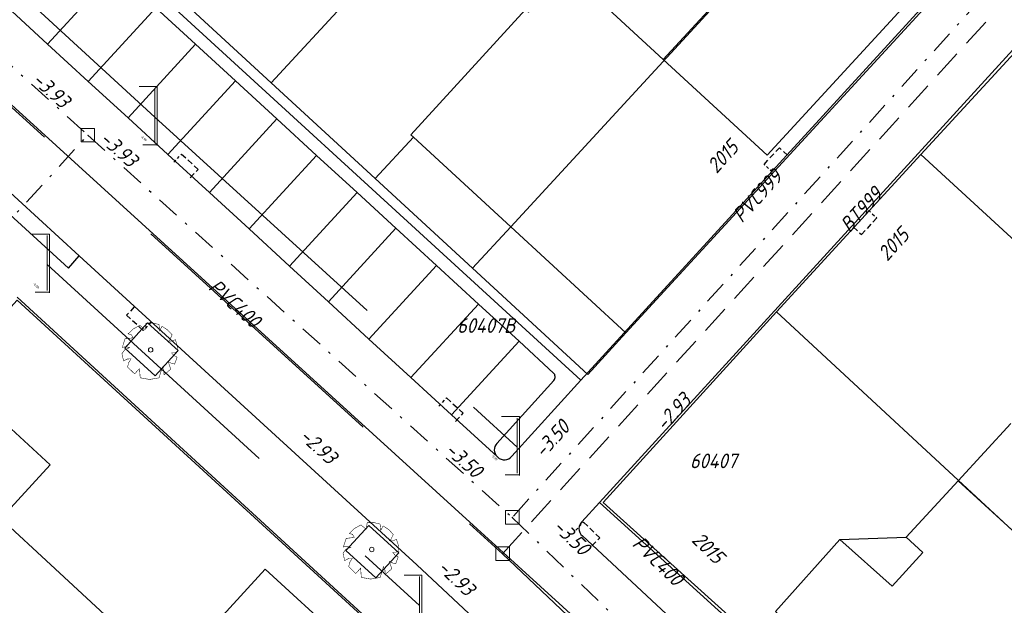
# Model space of a CAD drawing. Header units: metres. Extents: x 111546 to 149831, y 498798 to 507863.
# Tile 287 of 656: x 111979 to 112023, y 501414 to 501440. Entities that reach past the tile are written whole.
import ezdxf
from ezdxf.enums import TextEntityAlignment as Align

# ---------------------------------------------------------------- set-up
doc = ezdxf.new("R2010")
doc.units = ezdxf.units.M
for name, pattern in [('DASHDOT', [25.4, 12.7, -6.35, 0, -6.35]), ('DASHED', [19.05, 12.7, -6.35]), ('HIDDEN', [9.525, 6.35, -3.175])]:
    doc.linetypes.add(name, pattern=pattern)
doc.layers.add('0-kadastrale percelen', color=253, linetype='AI-KADASTRAAL', lineweight=9)
for name, color, linetype in [('2-bs-Put Hemelwater overstort', 253, 'Continuous'), ('2-bs-Put inspectie', 252, 'Continuous'), ('2-bs-Put inspectie nummer', 252, 'Continuous'), ('2-bs-Put Koppelstuk', 1, 'Continuous'), ('2-bs-Put Koppelstuk  nummer', 253, 'Continuous'), ('2-bs-Streng persleiding VW', 253, 'Continuous'), ('2-bs-Streng regenwater', 252, 'DASHDOT'), ('2-bs-Streng regenwater  aanlegjaar', 252, 'Continuous'), ('2-bs-Streng regenwater  bobtot', 252, 'Continuous'), ('2-bs-Streng regenwater diameter', 252, 'Continuous'), ('2-bs-Streng verb vwa', 252, 'DASHED'), ('2-bs-Streng verb vwa aanlegjaar', 252, 'Continuous'), ('2-bs-Streng verb vwa diameter', 252, 'Continuous'), ('2-bs-Streng volgeschuimd', 7, 'DASHED'), ('2-bs-Streng volgeschuimd bob', 3, 'Continuous'), ('3-bs-trottoirkolk', 252, 'Continuous'), ('3-vw-HV-304010-Opbreken tegels-opp', 150, 'AI-KADASTRAAL'), ('B01_HOOFDGEBOUW', 1, 'Continuous'), ('B02_BIJGEBOUW', 1, 'Continuous'), ('B07_TUSSENMUUR', 1, 'Continuous'), ('B16_LUIFEL', 10, 'Continuous'), ('Default', 10, 'Continuous'), ('Q17_PARKEERVAK', 252, 'HIDDEN'), ('Q26_BOOM', 252, 'Continuous'), ('V02_KNTOPENVERH', 252, 'Continuous'), ('V03_KNTTEGELPAD', 252, 'Continuous'), ('V04_KNTOP-INRIT', 252, 'Continuous')]:
    doc.layers.add(name, color=color, linetype=linetype)
doc.layers.add('3-nw-menggranulaat', color=7, linetype='Continuous', lineweight=13, true_color=0xebebeb)
doc.styles.get("Standard").update_dxf_attribs({"font": 'isocp-ie.shx'})
doc.styles.add('Zaanstad', font='ARIALN.TTF')
doc.linetypes.add('AI-KADASTRAAL', pattern='A,5.5,-2,["K",Standard,S=1.8,R=0,X=0,Y=-0.9],-2,5.5,-2,[5,NLCS.SHX,S=0.75,R=0,X=0,Y=0],-2', length=19)
pattern_1 = [(294.51638, (112010.33835, 501946.37295), (-0.2375469, -0.6359021), [0.4, -0.56]), (294.51638, (112010.27896, 501946.21397), (-0.2375469, -0.6359021), [0.16, -0.8]), (294.51638, (112010.49732, 501946.31356), (-0.2375469, -0.6359021), [0.16, -0.8])]

# ---------------------------------------------------------------- blocks, each defined once
blk = doc.blocks.new('Q26')
at = {"linetype": 'Continuous', "lineweight": 20, "const_width": 0.0225}
blk.add_lwpolyline([(0.757, 0.516), (1.237, 0.371), (1.308, -0.046), (1.235, -0.463), (0.83, -0.494), (1.061, -0.711), (0.757, -1.022), (0.565, -0.971), (0.395, -0.867), (0.404, -1.032), (0.49, -1.198), (0.163, -1.271), (-0.015, -1.136), (-0.097, -0.929), (-0.141, -1.084), (-0.112, -1.255), (-0.489, -1.131), (-0.532, -0.774), (-0.668, -0.854), (-0.707, -0.996), (-0.927, -0.766), (-1.083, -0.479), (-0.894, -0.246), (-1.181, -0.203), (-1.187, 0.104), (-1.122, 0.367), (-0.847, 0.398), (-1.04, 0.503), (-0.879, 0.749), (-0.663, 0.95), (-0.402, 0.826), (-0.388, 0.795), (-0.382, 0.942), (-0.452, 1.088), (-0.194, 1.172), (0.076, 1.199), (0.118, 1.07), (0.119, 0.935), (0.148, 0.935), (0.252, 1.031), (0.325, 1.167), (0.626, 1.059), (0.6, 0.925), (0.525, 0.78), (0.856, 0.885), (1.105, 0.593), (0.924, 0.584)], close=True, dxfattribs=at)
at = {"linetype": 'Continuous', "lineweight": 20}
blk.add_circle((0.001, -0.001), 0.0983, dxfattribs=at)
blk = doc.blocks.new('PUTVNB')
at = {"linetype": 'Continuous', "lineweight": 13}
blk.add_line((-0.008, -0.504), (-0.004, -0.498), dxfattribs=at)
at = {"linetype": 'Continuous', "lineweight": 13, "ltscale": 0.04, "flags": 128}
blk.add_lwpolyline([(-0.5, 0.5), (-0.5, -0.5), (0.5, -0.5), (0.5, 0.5), (-0.5, 0.5)], dxfattribs=at)
at = {"linetype": 'Continuous', "lineweight": 13}
blk.add_point((0, 0), dxfattribs=at)
blk = doc.blocks.new('DICH')
at = {"layer": '2-bs-Put Koppelstuk', "linetype": 'Continuous', "lineweight": 0}
for p, q in [((-0.688, 1.349), (0.098, 1.349)), ((0.098, 1.349), (0.098, -1.25)), ((0, 1.283), (0, -1.151)), ((0.098, -1.222), (-0.533, -1.222))]:
    blk.add_line(p, q, dxfattribs=at)
blk = doc.blocks.new('KOLK_R')
at = {"color": 0, "linetype": 'DASHED', "ltscale": 0.02}
for points in [[(-0.486, 0.11), (-0.598, -0.376)], [(0.376, -0.598), (-0.598, -0.376)]]:
    blk.add_lwpolyline(points, dxfattribs=at)
at = {"color": 0, "linetype": 'DASHED', "ltscale": 0.01}
blk.add_lwpolyline([(0.486, -0.11), (0.376, -0.598)], dxfattribs=at)

msp = doc.modelspace()

# ---------------------------------------------------------------- hatches: boundary and pattern name
at = {"layer": '3-nw-menggranulaat', "ltscale": 0.02}
h = msp.add_hatch(color=256, dxfattribs=at)
h.dxf.hatch_style = 1
edge = h.paths.add_edge_path()
edge.add_arc((112001.698, 501254.9293), 191.0978, 65.157628, 68.54918, ccw=False)
edge.add_arc((112051.5937, 501362.7078), 72.3301, 58.728744, 65.15638, ccw=False)
edge.add_arc((112051.9885, 501363.7727), 71.2153, 53.128423, 58.555518, ccw=False)
edge.add_arc((112109.7502, 501439.076), 23.7066, 230.65127, 256.57782)
edge.add_line((112104.2473, 501416.0169), (112103.2894, 501419.9684))
edge.add_arc((112112.977, 501444.7965), 26.6512, 237.88147, 248.68499, ccw=False)
edge.add_arc((112164.7613, 501522.5479), 120.0615, 234.033446, 236.678612, ccw=False)
edge.add_arc((112059.1446, 501375.1409), 61.2836, 55.054594, 58.728773)
edge.add_arc((112051.5933, 501362.7072), 75.8308, 58.728773, 65.156409)
edge.add_arc((112001.698, 501254.9293), 194.5978, 65.157628, 68.549965)
edge.add_arc((110702.9936, 497927.1044), 3766.8587, 68.6746807, 68.8977944)
edge.add_arc((112177.1944, 501730.1081), 311.9351, 242.796586, 247.770921, ccw=False)
edge.add_arc((112034.708, 501452.9589), 0.305, 164.6922, 247.8295, ccw=False)
edge.add_line((112034.4139, 501453.0394), (112034.5326, 501453.2655))
edge.add_line((112034.5326, 501453.2655), (112031.5168, 501454.8335))
edge.add_line((112031.5168, 501454.8335), (112031.0519, 501453.9907))
edge.add_arc((112030.7892, 501454.1356), 0.3, 231.13017, 331.11964, ccw=False)
edge.add_line((112030.6009, 501453.902), (112028.9217, 501455.2555))
edge.add_arc((112008.6918, 501427.6832), 34.1977, 53.73245, 61.20333)
edge.add_arc((112196.9704, 501771.6456), 357.9235, 232.750083, 241.314196, ccw=False)
edge.add_arc((111980.5292, 501486.9543), 0.3, 141.9463, 226.27403, ccw=False)
edge.add_line((111980.293, 501487.1392), (111980.4168, 501487.2974))
edge.add_line((111980.4168, 501487.2974), (111977.7245, 501489.3714))
edge.add_line((111977.7245, 501489.3714), (111977.5962, 501489.2129))
edge.add_arc((111977.3591, 501489.3967), 0.3, 231.9463, 322.22415, ccw=False)
edge.add_arc((112183.8463, 501755.0102), 336.7335, 231.040572, 232.138425, ccw=False)
edge.add_arc((112182.5932, 501757.506), 337.8959, 220.566267, 231.471905, ccw=False)
edge.add_line((111925.9091, 501537.7631), (111924.814, 501538.9138))
edge.add_line((111924.814, 501538.9138), (111924.2688, 501539.4794))
edge.add_line((111924.2688, 501539.4794), (111923.5727, 501540.1514))
edge.add_line((111923.5727, 501540.1514), (111923.062, 501540.6079))
edge.add_line((111923.062, 501540.6079), (111921.6684, 501541.8303))
edge.add_line((111921.6684, 501541.8303), (111920.9772, 501542.4758))
edge.add_line((111920.9772, 501542.4758), (111919.1418, 501544.1465))
edge.add_line((111919.1418, 501544.1465), (111913.4894, 501549.4428))
edge.add_line((111913.4894, 501549.4428), (111910.022, 501552.7518))
edge.add_arc((111923.8992, 501567.7123), 20.4057, 215.1917, 227.15117, ccw=False)
edge.add_line((111907.2231, 501555.9522), (111906.5301, 501556.9348))
edge.add_line((111906.5301, 501556.9348), (111901.6864, 501564.2844))
edge.add_arc((111902.3519, 501564.7283), 0.8, 131.72399, 213.70598, ccw=False)
edge.add_line((111901.8195, 501565.3254), (111902.7886, 501566.1896))
edge.add_line((111902.7886, 501566.1896), (111900.5994, 501568.6589))
edge.add_line((111900.5994, 501568.6589), (111900.1549, 501568.2625))
edge.add_arc((111899.6225, 501568.8596), 0.8, 216.71707, 311.72399, ccw=False)
edge.add_line((111898.9812, 501568.3813), (111897.54, 501570.3136))
edge.add_arc((111772.2737, 501477.014), 156.1937, 36.679082, 48.164313)
edge.add_line((111876.4543, 501593.3878), (111874.8319, 501591.4998))
edge.add_arc((111771.4048, 501476.2953), 154.8201, 36.700144, 48.083473, ccw=False)
edge.add_line((111895.5355, 501568.8199), (111898.8593, 501564.0338))
edge.add_line((111898.8593, 501564.0338), (111905.3584, 501554.1339))
edge.add_line((111905.3584, 501554.1339), (111906.9046, 501552.4156))
edge.add_line((111906.9046, 501552.4156), (111913.78, 501545.912))
edge.add_arc((111912.8891, 501544.9653), 1.3, -43.26018, 46.73982, ccw=False)
edge.add_line((111913.8359, 501544.0744), (111913.7325, 501543.9646))
edge.add_line((111913.7325, 501543.9646), (111915.8445, 501541.9772))
edge.add_line((111915.8445, 501541.9772), (111915.9441, 501542.0831))
edge.add_arc((111916.8908, 501541.1922), 1.3, 47.69038, 136.73982, ccw=False)
edge.add_line((111917.7659, 501542.1535), (111919.3503, 501540.7113))
edge.add_line((111919.3503, 501540.7113), (111920.0576, 501540.0508))
edge.add_line((111920.0576, 501540.0508), (111921.471, 501538.811))
edge.add_line((111921.471, 501538.811), (111921.9389, 501538.3928))
edge.add_line((111921.9389, 501538.3928), (111922.5707, 501537.7827))
edge.add_line((111922.5707, 501537.7827), (111923.0807, 501537.2536))
edge.add_line((111923.0807, 501537.2536), (111924.129, 501536.1523))
edge.add_arc((112182.606, 501757.5182), 340.3135, 220.57754, 231.46588)
edge.add_arc((112197.293, 501772.0462), 360.8357, 231.07875, 241.303034)
edge.add_arc((112007.7091, 501426.1344), 33.6227, 49.73343, 60.96455, ccw=False)
edge.add_arc((112028.8645, 501451.2589), 0.7839, -83.36949, 42.65398, ccw=False)
edge.add_line((112028.955, 501450.4803), (112031.5441, 501448.28))
edge.add_line((112031.5441, 501448.28), (112031.8857, 501448.6756))
edge.add_arc((112033.171, 501447.5628), 1.7, 62.97169, 139.11462, ccw=False)
edge.add_arc((112177.1547, 501730.0166), 315.3354, 242.989412, 247.77186)
edge.add_arc((110974.1351, 498626.0188), 3013.6949, 68.6444967, 68.9242664, ccw=False)
edge = h.paths.add_edge_path()
edge.add_line((112111.9121, 501441.0392), (112112.1191, 501440.9125))
edge.add_line((112112.1191, 501440.9125), (112110.4333, 501438.1575))
edge.add_line((112110.4333, 501438.1575), (112110.375, 501438.2061))
edge.add_arc((112108.6256, 501435.7054), 3.0518, 55.02503, 92.90173)
edge.add_arc((112109.2258, 501423.8652), 14.9073, 92.90173, 99.23873)
edge.add_arc((112100.3974, 501478.1406), 40.0815, 269.48073, 279.23873, ccw=False)
edge.add_arc((112100.3155, 501469.1003), 31.0408, 252.56044, 269.48073, ccw=False)
edge.add_arc((112170.1164, 501691.2975), 263.9437, 245.240897, 252.560441, ccw=False)
edge.add_line((112059.5757, 501451.6164), (112050.7963, 501455.6654))
edge.add_line((112050.7963, 501455.6654), (112047.4499, 501457.2685))
edge.add_arc((112190.023, 501757.5748), 332.4319, 243.111802, 244.603553, ccw=False)
edge.add_arc((112039.3202, 501460.3675), 0.8, 63.2445, 152.48679)
edge.add_line((112038.6106, 501460.7371), (112037.8612, 501459.2982))
edge.add_line((112037.8612, 501459.2982), (112034.9344, 501460.8226))
edge.add_line((112034.9344, 501460.8226), (112035.6742, 501462.2431))
edge.add_arc((112034.9647, 501462.6126), 0.8, 332.48762, 420.59381)
edge.add_arc((112275.291, 501908.2182), 505.4817, 235.788916, 241.662589, ccw=False)
edge.add_line((111991.0872, 501490.1991), (111991.0604, 501489.3846))
edge.add_line((111991.0604, 501489.3846), (111990.3902, 501488.4659))
edge.add_line((111990.3902, 501488.4659), (111990.2041, 501488.6082))
edge.add_line((111990.2041, 501488.6082), (111990.0793, 501488.4452))
edge.add_line((111990.0793, 501488.4452), (111977.7692, 501497.8639))
edge.add_line((111977.7692, 501497.8639), (111977.565, 501498.0276))
edge.add_line((111977.565, 501498.0276), (111978.095, 501498.6415))
edge.add_line((111978.095, 501498.6415), (111979.39, 501499.3726))
edge.add_arc((111997.1799, 501521.5675), 28.4446, 224.07846, 231.28689, ccw=False)
edge.add_arc((112011.2297, 501537.5601), 49.6925, 220.73376, 226.05653, ccw=False)
edge.add_arc((112004.0606, 501531.3864), 40.2315, 216.40767, 220.73376, ccw=False)
edge.add_arc((111935.6825, 501480.9596), 44.7298, 36.40767, 46.82882)
edge.add_line((111966.2858, 501513.5816), (111959.0785, 501520.3429))
edge.add_arc((111919.1455, 501479.1951), 57.3392, 45.858344, 48.741754)
edge.add_arc((111890.7668, 501446.8448), 100.3729, 48.741754, 56.755786)
edge.add_arc((111976.1671, 501575.8307), 54.3253, 222.88148, 236.00412, ccw=False)
edge.add_arc((112182.606, 501757.5182), 329.3135, 218.703715, 221.603545, ccw=False)
edge.add_line((111925.6131, 501551.6007), (111920.7591, 501557.616))
edge.add_arc((111461.8769, 501177.7845), 595.6885, 39.6156525, 41.2763376)
edge.add_arc((111908.9574, 501570.2273), 0.8, 41.27634, 131.66159)
edge.add_line((111908.4257, 501570.825), (111908.1369, 501570.568))
edge.add_line((111908.1369, 501570.568), (111905.8768, 501573.1081))
edge.add_line((111905.8768, 501573.1081), (111906.175, 501573.3734))
edge.add_arc((111905.6432, 501573.9711), 0.8, 311.66159, 401.75791)
edge.add_arc((111461.8769, 501177.7845), 595.6885, 41.757908, 42.8449809)
edge.add_line((111898.6335, 501582.8629), (111897.607, 501581.9109))
edge.add_line((111897.607, 501581.9109), (111894.0227, 501585.7427))
edge.add_line((111894.0227, 501585.7427), (111895.0401, 501586.7032))
edge.add_arc((111980.691, 501669.1707), 118.899, 222.95778, 223.915217, ccw=False)
edge.add_arc((112803.4011, 502423.9206), 1235.3633, 220.7094983, 222.5739803, ccw=False)
edge.add_line((111866.9632, 501618.1869), (111868.8255, 501619.8336))
edge.add_arc((112774.578, 502398.8635), 1194.6862, 220.6985415, 222.6242771)
edge.add_arc((111460.9003, 501176.9176), 599.4937, 39.6184709, 43.5335799, ccw=False)
edge.add_line((111922.6949, 501559.1981), (111927.5614, 501553.1673))
edge.add_arc((112098.3634, 501688.0234), 217.6223, 218.292712, 220.747944)
edge.add_line((111933.4953, 501545.9742), (111937.5449, 501541.2959))
edge.add_arc((111972.5269, 501571.5771), 46.2676, 220.8802, 236.75579)
edge.add_arc((111890.7668, 501446.8448), 102.8729, 48.741754, 56.755786, ccw=False)
edge.add_arc((111919.1455, 501479.1951), 59.8392, 45.878833, 48.741754, ccw=False)
edge.add_line((111960.8042, 501522.1518), (111967.9962, 501515.4049))
edge.add_arc((111935.6825, 501480.9596), 47.2298, 36.40767, 46.82882, ccw=False)
edge.add_arc((112004.0606, 501531.3864), 37.7315, 216.40767, 220.73376)
edge.add_arc((112011.2297, 501537.5601), 47.1925, 220.73376, 226.10946)
edge.add_arc((111997.1799, 501521.5675), 25.9446, 223.98411, 233.56858)
edge.add_line((111981.7724, 501500.6933), (111991.3844, 501493.8705))
edge.add_arc((112275.291, 501908.2182), 502.2817, 235.581477, 241.662589)
edge.add_line((112036.8764, 501466.1261), (112048.8348, 501460.1532))
edge.add_line((112048.8348, 501460.1532), (112052.1577, 501458.5615))
edge.add_line((112052.1577, 501458.5615), (112060.9159, 501454.5222))
edge.add_arc((112170.1164, 501691.2975), 260.7437, 245.240897, 252.560441)
edge.add_arc((112100.3155, 501469.1003), 27.8408, 252.56044, 257.84744)
edge.add_line((112094.4546, 501441.8834), (112094.9128, 501441.7597))
edge.add_arc((112099.9286, 501461.9459), 20.8, 256.04601, 272.71497)
edge.add_line((112100.9139, 501441.1693), (112103.5978, 501441.3677))
at = {"layer": '3-vw-HV-304010-Opbreken tegels-opp', "ltscale": 0.01}
h = msp.add_hatch(dxfattribs=at)
h.set_pattern_fill('GOST_GLASS', color=256, scale=0.08)
h.set_pattern_definition(pattern_1)
h.paths.add_polyline_path([(112012.5459, 501440.3725), (112013.903, 501439.1231), (112015.3377, 501440.6815), (112013.9807, 501441.9308)], flags=9)
h = msp.add_hatch(dxfattribs=at)
h.set_pattern_fill('GOST_GLASS', color=256, scale=0.08)
h.set_pattern_definition(pattern_1)
h.paths.add_polyline_path([(111979.9874, 501420.077), (111978.0741, 501421.7998), (111976.5811, 501420.1418), (111978.4945, 501418.419)], flags=9)

# ---------------------------------------------------------------- linework, layer by layer
at = {"layer": '0-kadastrale percelen', "ltscale": 0.25}
for p, q in [((112007.58, 501455.208), (111990.599, 501436.776)), ((112018.251, 501448.949), (112001.19, 501430.417)), ((111986.156, 501440.867), (111990.599, 501436.776)), ((112025.727, 501440.579), (112019.317, 501433.608)), ((111990.599, 501436.776), (111995.193, 501432.546)), ((111996.884, 501434.381), (111995.193, 501432.546)), ((112001.19, 501430.417), (111996.884, 501434.381)), ((112019.317, 501433.608), (112012.933, 501426.653)), ((111995.193, 501432.546), (111999.498, 501428.58)), ((111999.498, 501428.58), (112001.19, 501430.417)), ((112006.28, 501425.73), (112001.19, 501430.417)), ((112012.933, 501426.653), (112005.266, 501418.237)), ((112036.722, 501404.616), (112012.933, 501426.653))]:
    msp.add_line(p, q, dxfattribs=at)
for points in [[(111928.0701, 501347.2014), (111946.006, 501366.74), (111960.269, 501353.47), (112009.909, 501407.777), (111892.147, 501514.974), (111876.737, 501498.398)], [(112012.063, 501451.136), (112008.006, 501446.608), (112007.934, 501446.674), (112003.514, 501441.87), (112003.657, 501441.738), (112001.967, 501439.902), (112001.845, 501440.019), (111996.779, 501434.478), (111996.884, 501434.381)], [(112006.28, 501425.73), (112022.982, 501443.911), (112023.119, 501444.297), (112022.955, 501444.613), (112018.251, 501448.949)], [(112019.317, 501433.608), (112024.939, 501428.436), (112024.822, 501428.31), (112025.657, 501427.548), (112025.793, 501427.693), (112036.147, 501418.237), (112036.281, 501418.384), (112037.33, 501417.426), (112037.18, 501417.263), (112043.218, 501411.78)], [(111999.498, 501428.58), (112004.589, 501423.889), (112006.28, 501425.73)], [(111974.288, 501421.539), (111979.375, 501427.174), (111999.832, 501408.44), (112000.121, 501408.017), (112000.397, 501407.149), (112000.273, 501406.418), (112000, 501405.881), (111995.982, 501401.508)], [(111974.288, 501421.539), (111985.224, 501411.435), (111985.129, 501411.332), (111986.01, 501410.519), (111986.105, 501410.622), (111995.982, 501401.508)], [(112005.266, 501418.237), (112017.231, 501407.453), (112024.722, 501400.388), (112030.587, 501398.093), (112036.722, 501404.616)]]:
    msp.add_lwpolyline(points, dxfattribs=at)
at = {"layer": '2-bs-Streng regenwater', "ltscale": 0.08, "flags": 128}
for points in [[(111959.4778, 501455.3469), (111982.4967, 501434.4638)], [(112027.727, 501446.856), (112001.2536, 501417.5709)], [(111956.7594, 501406.3382), (111982.4967, 501434.4638)], [(111982.4967, 501434.4638), (112001.2536, 501417.5709)], [(112001.2536, 501417.5709), (112011.0787, 501408.0566)]]:
    msp.add_lwpolyline(points, dxfattribs=at)
at = {"layer": '2-bs-Streng verb vwa', "flags": 128}
for points in [[(111957.0798, 501455.7352), (112000.8265, 501415.969)], [(112000.8265, 501415.969), (112009.1855, 501408.0372)]]:
    msp.add_lwpolyline(points, dxfattribs=at)
at = {"layer": '2-bs-Streng verb vwa', "ltscale": 0.1, "flags": 128}
msp.add_lwpolyline([(112000.8265, 501415.969), (112027.4181, 501445.2209)], dxfattribs=at)
at = {"layer": '2-bs-Streng volgeschuimd', "flags": 128}
for points in [[(111985.455, 501435.262), (111958.901, 501459.66)], [(111985.455, 501435.262), (112001.4731, 501420.6816)], [(111980.7002, 501428.7475), (111997.16, 501413.674)]]:
    msp.add_lwpolyline(points, dxfattribs=at)
at = {"layer": 'B01_HOOFDGEBOUW'}
for p, q in [((112003.727, 501441.673), (112007.924, 501437.81)), ((112020.956, 501419.185), (112023.284, 501421.722)), ((112018.671, 501416.693), (112020.956, 501419.185))]:
    msp.add_line(p, q, dxfattribs=at)
for points in [[(112007.924, 501437.81), (112012.515, 501433.577), (112018.654, 501440.245), (112014.06, 501444.475)], [(112015.739, 501416.6), (112018.049, 501414.536), (112019.408, 501416.017), (112018.671, 501416.693)], [(112026.129, 501409.362), (112023.734, 501406.722), (112024.916, 501405.643), (112024.879, 501404.12), (112024.286, 501403.469), (112024.366, 501403.397), (112024.153, 501403.158), (112012.895, 501413.417), (112015.739, 501416.6)], [(111986.118, 501410.68), (111990.339, 501415.289), (111997.026, 501409.162), (111992.806, 501404.553)]]:
    msp.add_lwpolyline(points, dxfattribs=at)
at = {"layer": 'B02_BIJGEBOUW'}
msp.add_lwpolyline([(111976.414, 501423.955), (111980.833, 501419.897), (111978.596, 501417.46), (111974.176, 501421.518)], close=True, dxfattribs=at)
at = {"layer": 'B07_TUSSENMUUR'}
for p, q in [((112007.924, 501437.81), (112014.06, 501444.475)), ((112020.956, 501419.185), (112030.671, 501410.323))]:
    msp.add_line(p, q, dxfattribs=at)
at = {"layer": 'B16_LUIFEL'}
msp.add_line((112015.739, 501416.6), (112018.671, 501416.693), dxfattribs=at)
at = {"layer": 'Q17_PARKEERVAK'}
for p, q in [((111980.72, 501438.4876), (111983.7069, 501441.7405)), ((111980.72, 501438.4876), (111983.7069, 501441.7405)), ((111982.5133, 501436.8422), (111985.4996, 501440.0945)), ((111982.5133, 501436.8422), (111985.4996, 501440.0945)), ((111984.2716, 501435.2287), (111987.2574, 501438.4805)), ((111984.2716, 501435.2287), (111987.2574, 501438.4805)), ((111986.0317, 501433.6136), (111989.017, 501436.8648)), ((111986.0317, 501433.6136), (111989.017, 501436.8648)), ((111987.8668, 501431.9298), (111990.8515, 501435.1803)), ((111987.8668, 501431.9298), (111990.8515, 501435.1803)), ((111989.6217, 501430.3195), (111992.6059, 501433.5694)), ((111989.6217, 501430.3195), (111992.6059, 501433.5694)), ((111991.4143, 501428.6747), (111994.3978, 501431.924)), ((111991.4143, 501428.6747), (111994.3978, 501431.924)), ((111993.13, 501427.1003), (111996.1131, 501430.3491)), ((111993.13, 501427.1003), (111996.1131, 501430.3491)), ((111994.9225, 501425.4555), (111997.905, 501428.7037)), ((111994.9225, 501425.4555), (111997.905, 501428.7037)), ((111996.7787, 501423.7523), (111999.7606, 501426.9999)), ((111996.7787, 501423.7523), (111999.7606, 501426.9999)), ((111998.5712, 501422.1075), (112001.5526, 501425.3545)), ((111998.5712, 501422.1075), (112001.5526, 501425.3545))]:
    msp.add_line(p, q, dxfattribs=at)
at = {"layer": 'V02_KNTOPENVERH'}
for p, q in [((112029.4009, 501444.8355), (112005.11, 501418.228)), ((112029.4009, 501444.8355), (112005.11, 501418.228)), ((112004.291, 501423.635), (112022.9132, 501444.0007)), ((112004.291, 501423.635), (112022.9132, 501444.0007)), ((111978.9402, 501440.1208), (111980.72, 501438.4876)), ((111978.9402, 501440.1208), (111980.72, 501438.4876)), ((111985.4996, 501440.0945), (111987.2574, 501438.4805)), ((111985.4996, 501440.0945), (111987.2574, 501438.4805)), ((111980.72, 501438.4876), (111982.5133, 501436.8422)), ((111980.72, 501438.4876), (111982.5133, 501436.8422)), ((111987.2574, 501438.4805), (111989.017, 501436.8648)), ((111987.2574, 501438.4805), (111989.017, 501436.8648)), ((111982.5133, 501436.8422), (111984.2716, 501435.2287)), ((111982.5133, 501436.8422), (111984.2716, 501435.2287)), ((111989.017, 501436.8648), (111990.8515, 501435.1803)), ((111989.017, 501436.8648), (111990.8515, 501435.1803)), ((111984.2716, 501435.2287), (111986.0317, 501433.6136)), ((111984.2716, 501435.2287), (111986.0317, 501433.6136)), ((111990.8515, 501435.1803), (111992.6059, 501433.5694)), ((111990.8515, 501435.1803), (111992.6059, 501433.5694)), ((111976.94, 501433.861), (111982.117, 501429.126)), ((111976.94, 501433.861), (111982.117, 501429.126)), ((111986.0317, 501433.6136), (111987.8668, 501431.9298)), ((111986.0317, 501433.6136), (111987.8668, 501431.9298)), ((111992.6059, 501433.5694), (111994.3978, 501431.924)), ((111992.6059, 501433.5694), (111994.3978, 501431.924)), ((111987.8668, 501431.9298), (111989.6217, 501430.3195)), ((111987.8668, 501431.9298), (111989.6217, 501430.3195)), ((111994.3978, 501431.924), (111996.1131, 501430.3491)), ((111994.3978, 501431.924), (111996.1131, 501430.3491)), ((111989.6217, 501430.3195), (111991.4143, 501428.6747)), ((111989.6217, 501430.3195), (111991.4143, 501428.6747)), ((111996.1131, 501430.3491), (111997.905, 501428.7037)), ((111996.1131, 501430.3491), (111997.905, 501428.7037)), ((111982.117, 501429.126), (111997.042, 501415.475)), ((111982.117, 501429.126), (111997.042, 501415.475)), ((111991.4143, 501428.6747), (111993.13, 501427.1003)), ((111991.4143, 501428.6747), (111993.13, 501427.1003)), ((111997.905, 501428.7037), (111999.7606, 501426.9999)), ((111997.905, 501428.7037), (111999.7606, 501426.9999)), ((111993.13, 501427.1003), (111994.9225, 501425.4555)), ((111993.13, 501427.1003), (111994.9225, 501425.4555)), ((111999.7606, 501426.9999), (112001.5526, 501425.3545)), ((111999.7606, 501426.9999), (112001.5526, 501425.3545)), ((111994.9225, 501425.4555), (111996.7787, 501423.7523)), ((111994.9225, 501425.4555), (111996.7787, 501423.7523)), ((112001.5526, 501425.3545), (112003.08, 501423.952)), ((112001.5526, 501425.3545), (112003.08, 501423.952)), ((111996.7787, 501423.7523), (111998.5712, 501422.1075)), ((111996.7787, 501423.7523), (111998.5712, 501422.1075)), ((112003.088, 501423.629), (112000.572, 501420.843)), ((112003.088, 501423.629), (112000.572, 501420.843)), ((112001.229, 501420.275), (112004.291, 501423.635)), ((112001.229, 501420.275), (112004.291, 501423.635)), ((111998.5712, 501422.1075), (112000.5853, 501420.2594)), ((111998.5712, 501422.1075), (112000.5853, 501420.2594)), ((112000.5853, 501420.2594), (112000.613, 501420.234)), ((112000.5853, 501420.2594), (112000.613, 501420.234)), ((112005.11, 501418.228), (112004.326, 501417.371)), ((112005.11, 501418.228), (112004.326, 501417.371)), ((112004.359, 501416.757), (112014.188, 501407.619)), ((112004.359, 501416.757), (112014.188, 501407.619)), ((111997.042, 501415.475), (112000.082, 501412.629)), ((111997.042, 501415.475), (112000.082, 501412.629))]:
    msp.add_line(p, q, dxfattribs=at)
for centre, radius, start, end in [((112002.9237, 501423.7894), 0.2256, 2.70132, 46.12988), ((112002.9237, 501423.7894), 0.2256, 2.70132, 46.12988), ((112002.9228, 501423.7843), 0.2267, 316.76505, 3.96947), ((112002.9228, 501423.7843), 0.2267, 316.76505, 3.96947), ((112000.8786, 501420.5605), 0.4169, 137.34569, 182.13331), ((112000.8786, 501420.5605), 0.4169, 137.34569, 182.13331), ((112000.8785, 501420.5554), 0.4166, 181.43074, 225.26687), ((112000.8785, 501420.5554), 0.4166, 181.43074, 225.26687), ((112000.7291, 501420.3884), 0.1932, 221.87054, 233.04974), ((112000.7291, 501420.3884), 0.1932, 221.87054, 233.04974), ((112000.9009, 501420.5238), 0.4085, 225.19269, 275.20963), ((112000.9009, 501420.5238), 0.4085, 225.19269, 275.20963), ((112000.9055, 501420.5237), 0.408, 274.56188, 322.43817), ((112000.9055, 501420.5237), 0.408, 274.56188, 322.43817), ((112004.605, 501417.0763), 0.4031, 178.76372, 232.39326), ((112004.605, 501417.0763), 0.4031, 178.76372, 232.39326), ((112004.6033, 501417.0809), 0.4013, 133.70456, 179.41545), ((112004.6033, 501417.0809), 0.4013, 133.70456, 179.41545)]:
    msp.add_arc(centre, radius, start, end, dxfattribs=at)
at = {"layer": 'V03_KNTTEGELPAD'}
for points in [[(111976.2, 501449.073), (111981.254, 501444.348), (111981.492, 501444.507), (112004.291, 501423.635)], [(111976.2, 501449.073), (111981.254, 501444.348), (111981.492, 501444.507), (112004.291, 501423.635)], [(111979.378, 501427.311), (111996.05, 501411.995), (111999.63, 501408.714)], [(111979.378, 501427.311), (111996.05, 501411.995), (111999.63, 501408.714)], [(112005.11, 501418.228), (112017.031, 501407.421), (112014.286, 501404.407)], [(112005.11, 501418.228), (112017.031, 501407.421), (112014.286, 501404.407)]]:
    msp.add_lwpolyline(points, dxfattribs=at)
for points in [[(111985.134, 501426.166), (111986.482, 501424.945), (111985.475, 501423.8333), (111984.127, 501425.0543)], [(111985.134, 501426.166), (111986.482, 501424.945), (111985.475, 501423.8333), (111984.127, 501425.0543)], [(111994.913, 501417.219), (111996.239, 501416.006), (111995.2265, 501414.8992), (111993.9005, 501416.1122)], [(111994.913, 501417.219), (111996.239, 501416.006), (111995.2265, 501414.8992), (111993.9005, 501416.1122)]]:
    msp.add_lwpolyline(points, close=True, dxfattribs=at)
at = {"layer": 'V04_KNTOP-INRIT'}
msp.add_lwpolyline([(111976.94, 501433.861), (111976.443, 501433.33), (111981.641, 501428.59), (111982.117, 501429.126)], dxfattribs=at)
msp.add_lwpolyline([(111976.94, 501433.861), (111976.443, 501433.33), (111981.641, 501428.59), (111982.117, 501429.126)], dxfattribs=at)

# ---------------------------------------------------------------- block references
at = {"layer": '2-bs-Put inspectie', "xscale": 0.6, "yscale": 0.6, "zscale": 0.6}
for p in [(111982.4967, 501434.4638), (112001.2536, 501417.5709), (112000.8265, 501415.969)]:
    msp.add_blockref('PUTVNB', p, dxfattribs=at)
at = {"layer": '3-bs-trottoirkolk'}
for p, rotation in [((111986.659, 501432.925), 149.4552851), ((112013.091, 501433.206), 240.3180781), ((112016.662, 501430.78), 59.91759619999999), ((111984.914, 501426.536), 329.7466223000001), ((111998.381, 501422.15), 149.9727919), ((112004.415, 501416.661), 148.3021583)]:
    msp.add_blockref('KOLK_R', p, dxfattribs=dict(at, rotation=rotation))
at = {"layer": 'Default'}
for p in [(111985.455, 501435.262), (111980.7002, 501428.7475), (112001.4731, 501420.6816), (111997.16, 501413.674)]:
    msp.add_blockref('DICH', p, dxfattribs=at)
at = {"layer": 'Q26_BOOM', "rotation": 270}
for p in [(111985.273, 501424.977), (111985.273, 501424.977), (111995.046, 501416.156), (111995.046, 501416.156)]:
    msp.add_blockref('Q26', p, dxfattribs=at)

# ---------------------------------------------------------------- texts
at = {"layer": '2-bs-Put Hemelwater overstort', "oblique": 15}
for rotation, p in [(47.72726, (112008.1354, 501421.205)), (316.50205, (111997.7689, 501415.1587))]:
    msp.add_text('-2.93', height=0.65, rotation=rotation, dxfattribs=at).set_placement(p, align=Align.BOTTOM_LEFT)
at = {"layer": '2-bs-Put inspectie nummer', "oblique": 15}
msp.add_text('60407', height=0.65, dxfattribs=at).set_placement((112009.1078, 501419.5515), align=Align.BOTTOM_LEFT)
at = {"layer": '2-bs-Put Koppelstuk  nummer', "oblique": 15}
msp.add_text('60407B', height=0.65, dxfattribs=at).set_placement((111998.8168, 501425.5319), align=Align.BOTTOM_LEFT)
at = {"layer": '2-bs-Streng persleiding VW', "oblique": 15}
msp.add_text('-2.93', height=0.65, rotation=317.72884, dxfattribs=at).set_placement((111991.6656, 501420.9534), align=Align.BOTTOM_LEFT)
at = {"layer": '2-bs-Streng regenwater  aanlegjaar', "oblique": 15}
for rotation, p in [(47.88677, (112010.4326, 501432.6032)), (315.92033, (112009.007, 501416.3893))]:
    msp.add_text('2015', height=0.65, rotation=rotation, dxfattribs=at).set_placement(p, align=Align.BOTTOM_LEFT)
at = {"layer": '2-bs-Streng regenwater  bobtot', "oblique": 15}
for s, rotation, p in [('-3.93', 317.7853, (111979.8524, 501436.6966)), ('-3.93', 317.99313, (111982.8409, 501434.0823)), ('-3.50', 47.88677, (112002.7779, 501420.0187)), ('-3.50', 317.99313, (111998.0974, 501420.3362)), ('-3.50', 315.92033, (112002.8663, 501416.9615))]:
    msp.add_text(s, height=0.65, rotation=rotation, dxfattribs=at).set_placement(p, align=Align.BOTTOM_LEFT)
at = {"layer": '2-bs-Streng regenwater diameter', "oblique": 15}
for s, rotation, p in [('PVC999', 47.88677, (112011.5539, 501430.4167)), ('PVC400', 317.99313, (111987.649, 501427.5372)), ('PVC400', 315.92033, (112006.3762, 501416.213))]:
    msp.add_text(s, height=0.65, rotation=rotation, dxfattribs=at).set_placement(p, align=Align.BOTTOM_LEFT)
at = {"layer": '2-bs-Streng verb vwa aanlegjaar', "oblique": 15}
msp.add_text('2015', height=0.65, rotation=47.72726, dxfattribs=at).set_placement((112017.9755, 501428.7293), align=Align.BOTTOM_LEFT)
at = {"layer": '2-bs-Streng verb vwa diameter', "oblique": 15}
msp.add_text('BT999', height=0.65, rotation=47.72726, dxfattribs=at).set_placement((112016.3035, 501429.9889), align=Align.BOTTOM_LEFT)
at = {"layer": '2-bs-Streng volgeschuimd bob', "style": 'Zaanstad'}
for rotation, p in [(317.69012, (111984.8019, 501434.369)), (317.51723, (111980.0444, 501427.8565)), (317.69012, (112000.3023, 501420.2598))]:
    msp.add_text('-9.99', height=0.1, rotation=rotation, dxfattribs=at).set_placement(p, align=Align.BOTTOM_LEFT)

doc.saveas('drawing.dxf')
